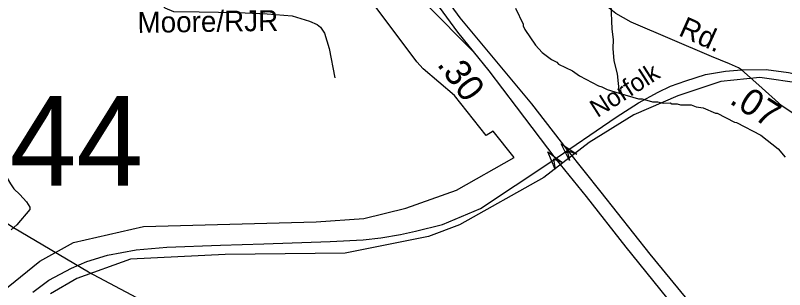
# Model space of a CAD drawing. Extents: x 1547597 to 1699558, y 810033 to 920809.
# Drawn here: x 1599599 to 1603109, y 910048 to 911299 of the extents above; entities that cross this region are included whole.
import ezdxf

# ---------------------------------------------------------------- set-up
doc = ezdxf.new("R2010")
doc.units = 0
for name, color, linetype in [('Exist Boundary Political City Limit New', 7, 'Continuous'), ('Exist Hydrographic Creek Single Shore', 7, 'Continuous'), ('Exist Hydrographic Misc Water Feature', 7, 'Continuous'), ('Exist Railroad Mainline', 7, 'Continuous'), ('Exist Railroad Mainline Label', 7, 'Continuous'), ('Exist Road Non-System Type 51', 7, 'Continuous'), ('Exist Road Primary US Divided Attributed', 7, 'Continuous'), ('Exist Road Primary US Ramp 1 Lane  Attributed', 7, 'Continuous'), ('Exist Road Secondary Mileage Hundredths English Label', 7, 'Continuous'), ('Exist Road Secondary Structure Standard Bridge Attributed CELL', 7, 'Continuous'), ('Exist Road Secondary Structure Standard Bridge Number Label', 7, 'Continuous'), ('Exist Road Secondary Type 51 Attributed', 7, 'Continuous'), ('Exist Road Secondary Type 51 Label', 7, 'Continuous'), ('Map Preparation Boundary City Limit Buffer Line', 7, 'Continuous')]:
    doc.layers.add(name, color=color, linetype=linetype)

msp = doc.modelspace()

# ---------------------------------------------------------------- linework, layer by layer
at = {"layer": 'Exist Boundary Political City Limit New'}
for points in [[(1599508.7, 910014.6), (1599710.2, 910178.2), (1599864.5, 910262.7), (1600183.4, 910336.4), (1600970.7, 910357), (1601189.1, 910373.2), (1601380.9, 910419.4), (1601611.5, 910501.2), (1601875.5, 910650.5), (1601779.2, 910771.2), (1601747.7, 910751), (1601603.3, 910933), (1601459.7, 911054.7), (1601431.2, 911087.1), (1601232, 911352.9), (1600980.7, 911496.5), (1600702, 911609.2), (1600405.9, 911688.2), (1600076.5, 911736.5), (1600070.1, 911826.2)], [(1603186.1, 910988.8), (1602996, 911015.3), (1602818.2, 910996.9), (1602621.9, 910931.5), (1602421.6, 910845.5), (1602216.6, 910719.3), (1602010.1, 910560.2), (1601625.8, 910342.8), (1601483.3, 910290.8), (1601104.1, 910213.8), (1600555.6, 910207.6), (1600124.9, 910186.9), (1599879.6, 910099.2), (1599759.9, 910029.1)]]:
    msp.add_lwpolyline(points, dxfattribs=at)
at = {"layer": 'Exist Hydrographic Creek Single Shore'}
msp.add_lwpolyline([(1600508.4, 907982.4), (1600493.2, 908593.5), (1600438.2, 909264.8), (1600371.3, 909533.9), (1600372.3, 909583.1), (1600336.7, 909653.3), (1600320.7, 909752.1), (1600250.4, 909959.2), (1599932.4, 910127), (1599589.8, 910329.7), (1599454.9, 910417.5), (1599395.6, 910517), (1598927.7, 910421.4), (1598836.7, 910305.2), (1598763.9, 910256), (1598716.9, 910290.3), (1598710.6, 910425.8), (1598552.6, 910461.9), (1598272.6, 910654.7), (1598008.6, 910883.3), (1597844.6, 911080.3), (1597759.1, 911239.3)], dxfattribs=at)
at = {"layer": 'Exist Hydrographic Misc Water Feature'}
for points in [[(1601881.5, 911332), (1601916.4, 911259.5), (1601916.2, 911251.5), (1601924, 911235.3), (1601972.8, 911162.5), (1602002.2, 911130), (1602045.7, 911097.3), (1602069.5, 911084.9), (1602077.4, 911076.8), (1602140.8, 911045.7), (1602172.5, 911023.1), (1602259.7, 910977.6), (1602275.6, 910973.4), (1602299.4, 910961), (1602353.6, 910944.3)], [(1602315.6, 911348.7), (1602319.8, 911236.6), (1602327, 911188.5), (1602324.4, 911148.5), (1602329.5, 911092.4), (1602344.5, 911032.2), (1602353.6, 910944.3)], [(1602353.6, 910944.3), (1602442.7, 910918.6), (1602458.7, 910918.2), (1602506.4, 910905.4), (1602530.4, 910905.1), (1602554.3, 910898.7), (1602586.3, 910900.1), (1602594.2, 910896), (1602618.2, 910895.6), (1602634.2, 910891.3), (1602682.1, 910890.6), (1602705.9, 910882.2), (1602737.8, 910877.5), (1602793.4, 910852.6), (1602801.4, 910852.5), (1602880.8, 910811.2), (1602888.8, 910811), (1602999.8, 910753.2), (1603078.7, 910689.8), (1603112.1, 910651.9)], [(1599395.6, 910517), (1599392.8, 910603.2), (1599443.8, 910742), (1599497.7, 910656.7), (1599546.9, 910581.8), (1599576.8, 910530.4), (1599591.8, 910508.5), (1599618.8, 910482.6), (1599649.5, 910448.9), (1599665.2, 910424), (1599665.5, 910414), (1599606.2, 910343.8), (1599579.4, 910320.8)]]:
    msp.add_lwpolyline(points, dxfattribs=at)
at = {"layer": 'Exist Railroad Mainline'}
for points in [[(1599679.3, 910035.8), (1599751.1, 910091), (1599855, 910146.2), (1599925.6, 910177), (1600019.3, 910205.2), (1600149.5, 910229.6), (1600290.6, 910242.4), (1600534.4, 910251.4), (1600732.6, 910256.5), (1601035.4, 910266.8), (1601186.2, 910275.8), (1601267, 910283.5), (1601355.5, 910298.9), (1601424.8, 910314.3), (1601547.3, 910345.1), (1601721.8, 910418.2), (1602038.1, 910628.6), (1602340.3, 910835.2), (1602441.6, 910900.6), (1602531.4, 910949.4), (1602587.9, 910976.3), (1602657.8, 911000.7), (1602747.6, 911028.9), (1602838.7, 911044.3), (1602912.7, 911051.3)], [(1602912.7, 911051.3), (1603025.4, 911052), (1603126.7, 911039.2), (1603255.1, 911010.9), (1603360.3, 910969.9), (1603464.2, 910914.7), (1603588, 910817.2), (1603691.9, 910713.3), (1603826, 910569.6), (1603986.4, 910402.8), (1604129.4, 910277.1), (1604232.1, 910206.5), (1604357.8, 910130.8), (1604436.7, 910085.9), (1604468.7, 910073)]]:
    msp.add_lwpolyline(points, dxfattribs=at)
at = {"layer": 'Exist Road Non-System Type 51'}
msp.add_lwpolyline([(1600240, 911889), (1600242.5, 911761.9), (1600229.5, 911625.8), (1600232.4, 911540.9), (1600230.6, 911503.9), (1600230.6, 911433.7), (1600238, 911394.9), (1600250.9, 911370.9), (1600263.8, 911350.5), (1600280.4, 911333.9), (1600321, 911317.3), (1600437.4, 911315.4), (1600614.6, 911311.7), (1600747.6, 911306.2), (1600862.1, 911297), (1600941.5, 911272.9), (1600976.6, 911258.2), (1600991.3, 911245.2), (1601009.8, 911217.5), (1601030.1, 911147.3), (1601056, 911014.3)], dxfattribs=at)
at = {"layer": 'Exist Road Primary US Divided Attributed'}
for points in [[(1602114.8, 910672.3), (1602116.4, 910686.8), (1601955.3, 910895.5), (1601628.4, 911287.3), (1601463.9, 911515.2), (1601297.5, 911729.4), (1601103.1, 911982.2)], [(1601029.3, 911976.4), (1601278.9, 911658.9), (1601381.8, 911524.2), (1601533.2, 911336.2), (1601616, 911222.6), (1601688, 911134.3)], [(1601688, 911134.3), (1601759.9, 911046.1), (1601883.5, 910882.6), (1602064.7, 910643.6)], [(1603366.5, 909220.2), (1603171, 909428.6), (1603064.9, 909545.9), (1602932, 909688.3), (1602726.3, 909928), (1602495.3, 910209.6), (1602272.2, 910492.3), (1602116.4, 910686.8)], [(1602064.7, 910643.6), (1602203.1, 910473), (1602383.8, 910242.1), (1602633.2, 909933.4), (1602873.8, 909660.5), (1603019.1, 909501.9), (1603154.6, 909354.4), (1603290.7, 909210.9)]]:
    msp.add_lwpolyline(points, dxfattribs=at)
at = {"layer": 'Exist Road Primary US Ramp 1 Lane  Attributed'}
msp.add_lwpolyline([(1600549.7, 911846.5), (1600708, 911806.2), (1600879.1, 911743.3), (1601021.7, 911672.9), (1601144.4, 911601.8), (1601322.4, 911481.1), (1601475, 911348.6), (1601688, 911134.3)], dxfattribs=at)
at = {"layer": 'Exist Road Secondary Structure Standard Bridge Attributed CELL'}
for points in [[(1602127, 910636.4), (1602089.3, 910713), (1602160.2, 910665.5), (1602117.4, 910680.9)], [(1602062.4, 910598), (1602028.2, 910676.2), (1602096.9, 910625.7), (1602054.8, 910642.9)]]:
    msp.add_lwpolyline(points, close=True, dxfattribs=at)
at = {"layer": 'Exist Road Secondary Type 51 Attributed'}
for points in [[(1602912.7, 911051.3), (1602898.9, 911059.6), (1602857.1, 911078.6), (1602774.5, 911112.1), (1602409, 911267.6), (1602339.2, 911307), (1602308.8, 911331.8), (1602250.8, 911391.3), (1602113.3, 911566.1), (1601968.9, 911739.5), (1601942.6, 911798.9), (1601948.1, 911839), (1601960.6, 911868), (1601988.2, 911892.9), (1602081.5, 911962.7), (1602243.2, 912153.4), (1602250.4, 912167.2), (1602254.1, 912190.5), (1602252.4, 912204.4), (1602245.9, 912219.7), (1602236.3, 912229.4), (1602207.9, 912248.1)], [(1604398.3, 909957.3), (1604311, 910061.5), (1604287.9, 910082), (1604248.1, 910110.3), (1604191.7, 910139.8), (1604090, 910159.8), (1604055.7, 910161.6), (1604001.8, 910175.7), (1603968.4, 910191.1), (1603868.4, 910270.6), (1603733.4, 910421.3), (1603593.2, 910565.1), (1603506.6, 910643), (1603403.1, 910730.7), (1603337.3, 910765.3), (1603257.7, 910796.5), (1603195.4, 910819), (1603096.5, 910886.9), (1602991.5, 910980.8), (1602912.7, 911051.3)]]:
    msp.add_lwpolyline(points, dxfattribs=at)
at = {"layer": 'Map Preparation Boundary City Limit Buffer Line'}
for points in [[(1599508.7, 910014.6), (1599710.2, 910178.2), (1599864.5, 910262.7), (1600183.4, 910336.4), (1600970.7, 910357), (1601189.1, 910373.2), (1601380.9, 910419.4), (1601611.5, 910501.2), (1601875.5, 910650.5), (1601779.2, 910771.2), (1601747.7, 910751), (1601603.3, 910933), (1601459.7, 911054.7), (1601431.2, 911087.1), (1601232, 911352.9), (1600980.7, 911496.5), (1600702, 911609.2), (1600405.9, 911688.2), (1600076.5, 911736.5), (1600070.1, 911826.2)], [(1603186.1, 910988.8), (1602996, 911015.3), (1602818.2, 910996.9), (1602621.9, 910931.5), (1602421.6, 910845.5), (1602216.6, 910719.3), (1602010.1, 910560.2), (1601625.8, 910342.8), (1601483.3, 910290.8), (1601104.1, 910213.8), (1600555.6, 910207.6), (1600124.9, 910186.9), (1599879.6, 910099.2), (1599759.9, 910029.1)]]:
    msp.add_lwpolyline(points, dxfattribs=at)

# ---------------------------------------------------------------- texts
at = {"layer": 'Exist Railroad Mainline Label'}
msp.add_text('Norfolk', height=82.02, rotation=32.6373, dxfattribs=at).set_placement((1602254.5, 910830.4))
at = {"layer": 'Exist Road Secondary Mileage Hundredths English Label'}
for s, rotation, p in [('.30', 306.4411, (1601519.6, 911075.2)), ('.07', 327.2373, (1602852.1, 910900.7))]:
    msp.add_text(s, height=120, rotation=rotation, dxfattribs=at).set_placement(p)
at = {"layer": 'Exist Road Secondary Structure Standard Bridge Number Label'}
msp.add_text('344', height=410.1, dxfattribs=at).set_placement((1599267.3, 910521.5))
at = {"layer": 'Exist Road Secondary Type 51 Label'}
for s, rotation, p in [('Moore/RJR', 0.8204, (1600156.7, 911219.2)), ('Rd.', 335.747, (1602620.3, 911209.6))]:
    msp.add_text(s, height=95, rotation=rotation, dxfattribs=at).set_placement(p)

doc.saveas('drawing.dxf')
